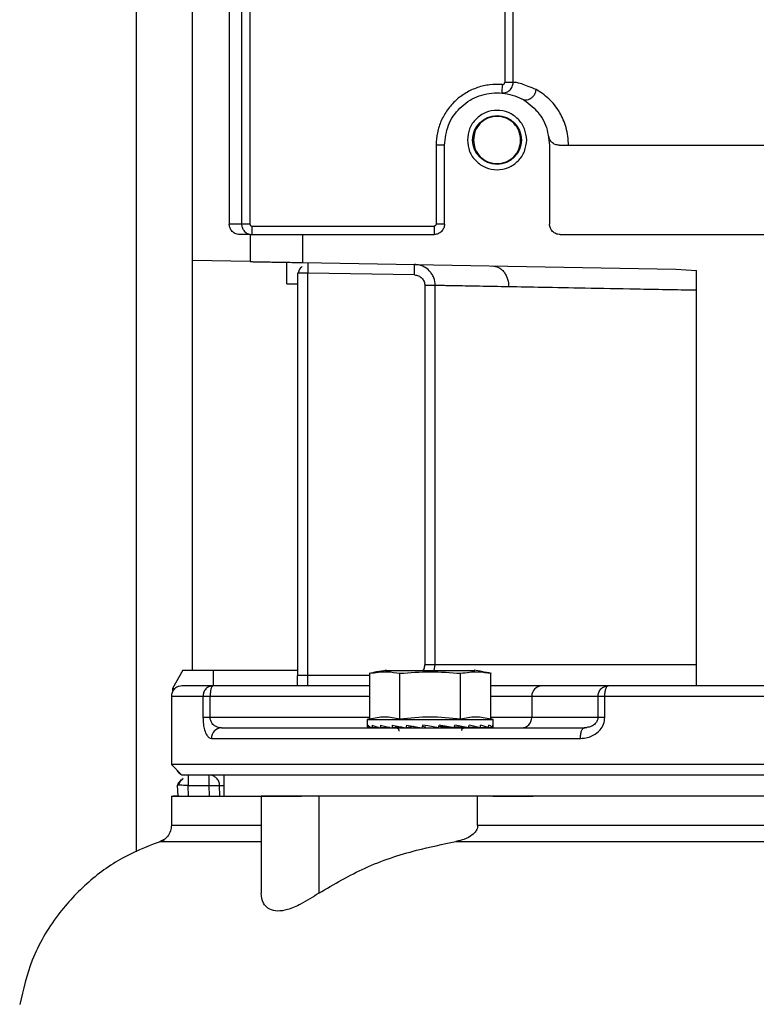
# Model space of a CAD drawing. Header units: inches. Extents: x 170 to 312, y 215 to 248.
# Tile 313 of 410: x 249.949 to 250.121, y 243.799 to 244.03. Entities that reach past the tile are written whole.
import ezdxf

# ---------------------------------------------------------------- set-up
doc = ezdxf.new("R2010")
doc.units = ezdxf.units.IN
doc.header["$LTSCALE"] = 0.25
doc.header["$MEASUREMENT"] = 0
doc.layers.add('ANNOTATIONS', color=1, linetype='Continuous')
doc.layers.add('STANDARD MOTOR LH', color=7, linetype='Continuous')
doc.styles.add('ARIAL', font='arial.ttf', dxfattribs={"height": 0.09375})
doc.dimstyles.new('STANDARD$0', dxfattribs={"dimtxt": 0.09375, "dimasz": 0.09375, "dimexe": 0.03125, "dimexo": 0.046875, "dimgap": 0.09, "dimtad": 0, "dimtih": 1, "dimtoh": 1, "dimdec": 4, "dimzin": 0, "dimdsep": 46, "dimtxsty": 'ARIAL', "dimcen": 0.09, "dimadec": 0, "dimazin": 0, "dimtfac": 1, "dimtdec": 4, "dimtofl": 0, "dimtmove": 0, "dimatfit": 1, "dimfxl": 1, "dimtolj": 1, "dimtzin": 0, "dimarcsym": 0})

# ---------------------------------------------------------------- blocks, each defined once
blk = doc.blocks.new('*D98')
at = {"layer": 'ANNOTATIONS', "color": 0, "lineweight": -2, "transparency": 16777216}
for p, q in [((249.7210972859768, 244.6669539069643), (249.7210972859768, 245.2745744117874)), ((250.9217846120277, 243.2737009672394), (250.9217846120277, 245.2745744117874)), ((249.8148472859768, 245.2433244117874), (250.1403448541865, 245.2433244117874)), ((250.8280346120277, 245.2433244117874), (250.5025370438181, 245.2433244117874))]:
    blk.add_line(p, q, dxfattribs=at)
at = {"layer": 'ANNOTATIONS', "color": 0, "transparency": 16777216}
for points in [[(249.8148472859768, 245.2589494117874), (249.8148472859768, 245.2276994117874), (249.7210972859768, 245.2433244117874)], [(250.8280346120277, 245.2589494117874), (250.8280346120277, 245.2276994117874), (250.9217846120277, 245.2433244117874)]]:
    blk.add_solid(points, dxfattribs=at)
at = {"layer": 'defpoints', "color": 0, "transparency": 16777216}
for p in [(249.7210972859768, 245.2433244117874), (249.7210972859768, 244.6200789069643), (250.9217846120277, 243.2268259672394)]:
    blk.add_point(p, dxfattribs=at)
at = {"layer": 'ANNOTATIONS', "color": 0, "transparency": 16777216, "insert": (250.3214409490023, 245.2433244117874), "char_height": 0.09375, "attachment_point": 5, "style": 'ARIAL'}
blk.add_mtext('\\A1;20"', dxfattribs=at)
blk = doc.blocks.new('*D99')
at = {"layer": 'ANNOTATIONS', "color": 0, "lineweight": -2, "transparency": 16777216}
for p, q in [((249.8592845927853, 244.2716909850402), (249.8592845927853, 244.8408606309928)), ((250.9217846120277, 243.2737009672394), (250.9217846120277, 244.8408606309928)), ((249.9530345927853, 244.8096106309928), (250.1054246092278, 244.8096106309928)), ((250.8280346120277, 244.8096106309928), (250.6756445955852, 244.8096106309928))]:
    blk.add_line(p, q, dxfattribs=at)
at = {"layer": 'ANNOTATIONS', "color": 0, "transparency": 16777216}
for points in [[(249.9530345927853, 244.8252356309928), (249.9530345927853, 244.7939856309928), (249.8592845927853, 244.8096106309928)], [(250.8280346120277, 244.8252356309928), (250.8280346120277, 244.7939856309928), (250.9217846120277, 244.8096106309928)]]:
    blk.add_solid(points, dxfattribs=at)
at = {"layer": 'defpoints', "color": 0, "transparency": 16777216}
for p in [(250.9217846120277, 244.8096106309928), (249.8592845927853, 244.2248159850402), (250.9217846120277, 243.2268259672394)]:
    blk.add_point(p, dxfattribs=at)
at = {"layer": 'ANNOTATIONS', "color": 0, "transparency": 16777216, "insert": (250.3905346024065, 244.8096106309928), "char_height": 0.09375, "attachment_point": 5, "style": 'ARIAL'}
blk.add_mtext('\\A1;17 3/8"', dxfattribs=at)

msp = doc.modelspace()

# ---------------------------------------------------------------- linework, layer by layer
at = {"layer": 'STANDARD MOTOR LH'}
for p, q in [((249.9891999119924, 243.8772939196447), (249.9891999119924, 244.2898859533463)), ((249.9760970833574, 243.8346789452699), (249.9760970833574, 244.1330764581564)), ((249.9978121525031, 244.0944578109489), (249.9978121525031, 243.9818707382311)), ((250.0623483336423, 244.0416496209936), (250.0623541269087, 244.0150311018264)), ((250.0643206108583, 244.0150311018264), (250.0643206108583, 244.0421770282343)), ((250.0007102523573, 244.0341386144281), (250.0007102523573, 243.9818707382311)), ((250.0026776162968, 244.0341386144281), (250.0026776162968, 243.9818707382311)), ((250.0643206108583, 244.0150311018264), (250.0623541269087, 244.0150311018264)), ((250.0482550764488, 244.0003252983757), (250.0462865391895, 244.0003252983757)), ((250.0462865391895, 244.0003252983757), (250.0462865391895, 243.9818707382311)), ((250.0482550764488, 243.9818707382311), (250.0482550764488, 244.0003252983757)), ((250.072861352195, 244.0003252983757), (250.072861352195, 243.9818707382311)), ((250.0026776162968, 243.9818707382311), (249.9978121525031, 243.9818707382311)), ((250.0031700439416, 243.9794096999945), (250.0031700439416, 243.9813785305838)), ((250.0031700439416, 243.9813785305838), (250.0457944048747, 243.9813785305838)), ((250.0457944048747, 243.9813785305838), (250.0457944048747, 243.9794096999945)), ((250.0482550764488, 243.9818707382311), (250.0462865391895, 243.9818707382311)), ((250.0027334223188, 243.9794096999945), (250.0002742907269, 243.9794096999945)), ((250.0027334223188, 243.9794096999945), (250.0027334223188, 243.9730526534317)), ((250.0150365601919, 243.9728379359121), (250.0150365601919, 243.9794096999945)), ((250.0150365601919, 243.9794096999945), (250.0457944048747, 243.9794096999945)), ((250.0753219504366, 243.9794096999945), (250.1885109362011, 243.9794096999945)), ((250.0027334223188, 243.9730526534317), (249.9891999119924, 243.9732884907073)), ((250.0150365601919, 243.9728379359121), (250.1024747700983, 243.9713114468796)), ((250.1024747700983, 243.9713114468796), (250.1073101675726, 243.9710081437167)), ((250.1073101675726, 243.8738291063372), (250.1073101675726, 243.9710081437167)), ((250.0139918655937, 243.9703551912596), (250.0138062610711, 243.9703551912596)), ((250.0138062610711, 243.9703551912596), (250.0138062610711, 243.8760631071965)), ((250.0162668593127, 243.8736026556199), (250.0162668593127, 243.9703551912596)), ((250.0412158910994, 243.9699198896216), (250.0162668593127, 243.9703551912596)), ((250.011345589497, 243.9678513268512), (250.0138062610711, 243.9678085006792)), ((250.0460939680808, 243.967459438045), (250.0436418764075, 243.967459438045)), ((250.0436418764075, 243.967459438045), (250.0436418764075, 243.8785241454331)), ((250.0460939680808, 243.8785241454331), (250.0460939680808, 243.967459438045)), ((249.986985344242, 243.8772939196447), (249.9845039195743, 243.8729954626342)), ((249.986985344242, 243.8772939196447), (250.0138062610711, 243.8772939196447)), ((249.9941211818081, 243.8736026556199), (249.9941211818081, 243.8772939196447)), ((250.0307144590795, 243.8765512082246), (250.0307144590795, 243.8658781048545)), ((250.0344632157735, 243.8772334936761), (250.0553785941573, 243.8772334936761)), ((250.0378176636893, 243.8658781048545), (250.0378176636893, 243.8765512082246)), ((250.1073101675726, 243.8785241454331), (250.0436418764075, 243.8785241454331)), ((250.0458452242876, 243.8772334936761), (250.0460939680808, 243.8785241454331)), ((250.0520241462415, 243.8658781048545), (250.0520241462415, 243.8765512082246)), ((250.0591273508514, 243.8658781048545), (250.0591273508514, 243.8765512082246)), ((250.0307144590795, 243.8760631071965), (250.0138062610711, 243.8760631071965)), ((249.9845039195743, 243.8729954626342), (249.9845474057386, 243.8721665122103)), ((249.9845039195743, 243.8729954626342), (249.9850765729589, 243.8729954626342)), ((250.0307144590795, 243.8736026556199), (249.993997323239, 243.8736026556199)), ((250.0865875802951, 243.8736026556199), (250.0710655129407, 243.8736026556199)), ((249.9842786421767, 243.8711422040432), (249.9842786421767, 243.8551480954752)), ((249.9916597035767, 243.8711422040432), (249.9842786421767, 243.8711422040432)), ((249.9916597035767, 243.8711422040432), (249.9916597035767, 243.86622071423)), ((249.9933604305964, 243.86622071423), (249.9933604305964, 243.8711422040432)), ((250.0307144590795, 243.8711422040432), (249.9933604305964, 243.8711422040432)), ((250.0842108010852, 243.8711422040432), (250.0591273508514, 243.8711422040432)), ((250.0686887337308, 243.8711422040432), (250.0686887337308, 243.86622071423)), ((250.0842108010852, 243.8711422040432), (250.0842108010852, 243.86622071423)), ((250.1780136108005, 243.8711422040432), (250.0858192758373, 243.8711422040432)), ((250.0858192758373, 243.86622071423), (250.0858192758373, 243.8711422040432)), ((250.0307144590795, 243.86622071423), (249.9916597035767, 243.86622071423)), ((250.0307144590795, 243.8658781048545), (250.0301571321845, 243.8657285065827)), ((250.0301571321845, 243.8657285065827), (250.0301571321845, 243.8641063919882)), ((250.0301571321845, 243.8657285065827), (250.0596846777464, 243.8657285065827)), ((250.0858192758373, 243.86622071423), (250.0591273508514, 243.86622071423)), ((250.0596846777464, 243.8657285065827), (250.0591273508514, 243.8658781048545)), ((250.0596846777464, 243.8641063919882), (250.0596846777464, 243.8657285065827)), ((249.9959748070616, 243.8637602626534), (249.9955088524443, 243.8638353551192)), ((250.0311793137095, 243.8638148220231), (250.0302784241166, 243.8637743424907)), ((250.0311826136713, 243.8638130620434), (250.0302884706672, 243.8637743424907)), ((250.032904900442, 243.8638564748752), (250.0312662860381, 243.8637743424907)), ((250.0329315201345, 243.8638482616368), (250.031295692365, 243.8637743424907)), ((250.0353220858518, 243.8639051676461), (250.0331846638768, 243.8637743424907)), ((250.0354098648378, 243.8638846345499), (250.033231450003, 243.8637743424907)), ((250.0382085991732, 243.8639720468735), (250.0359028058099, 243.8637743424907)), ((250.0369238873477, 243.8638341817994), (250.0359638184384, 243.8637743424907)), ((250.0410193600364, 243.8640641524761), (250.0392355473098, 243.8637743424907)), ((250.041031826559, 243.8641187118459), (250.0410193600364, 243.8640641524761)), ((250.0410193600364, 243.8640641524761), (250.0418341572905, 243.8639210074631)), ((250.0431099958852, 243.8644243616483), (250.0429557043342, 243.8637743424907)), ((250.0438681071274, 243.8639210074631), (250.0430245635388, 243.8640641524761)), ((250.0480076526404, 243.8639210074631), (250.0468927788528, 243.8641239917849)), ((250.0505352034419, 243.8637743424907), (250.0472771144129, 243.8640641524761)), ((250.0472771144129, 243.8640641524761), (250.0480076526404, 243.8639210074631)), ((250.0538779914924, 243.8637743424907), (250.0505808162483, 243.8639802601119)), ((250.0513201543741, 243.8639210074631), (250.0512508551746, 243.8639386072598)), ((250.0512735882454, 243.8639368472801), (250.0513201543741, 243.8639210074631)), ((250.0539390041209, 243.8637743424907), (250.0538789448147, 243.8637796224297)), ((250.0566103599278, 243.8637743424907), (250.0539040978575, 243.8639116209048)), ((250.056657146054, 243.8637743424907), (250.0566107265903, 243.8637772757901)), ((250.0585461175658, 243.8637743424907), (250.0566231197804, 243.8638617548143)), ((250.0585755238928, 243.8637743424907), (250.0585461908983, 243.8637755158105)), ((250.0595533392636, 243.8637743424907), (250.0585501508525, 243.8638183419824)), ((250.0595633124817, 243.8637743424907), (250.0595533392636, 243.8637749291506)), ((250.0806449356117, 243.8635871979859), (250.0809628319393, 243.8637602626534)), ((250.0815799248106, 243.8638054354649), (250.0806458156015, 243.8635883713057)), ((250.0815601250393, 243.8638881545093), (250.0809628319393, 243.8637602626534)), ((249.9936707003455, 243.8612998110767), (250.080099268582, 243.8612998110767)), ((249.9842786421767, 243.8551480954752), (249.9867516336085, 243.8526753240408)), ((250.2795542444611, 243.8551480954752), (249.9842786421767, 243.8551480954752)), ((249.9865372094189, 243.8516293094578), (249.9858763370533, 243.8503456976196)), ((249.9931168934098, 243.850226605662), (249.9931168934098, 243.8526876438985)), ((249.9941558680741, 243.8524694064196), (249.994130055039, 243.8524694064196)), ((249.9941637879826, 243.8524664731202), (249.9941369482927, 243.8524658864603)), ((249.9965812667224, 243.8526882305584), (249.9965811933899, 243.8477667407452)), ((249.9857592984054, 243.8505375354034), (249.9856904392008, 243.8503556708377)), ((249.9858261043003, 243.8477673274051), (249.9856904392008, 243.8503556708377)), ((249.988161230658, 243.850226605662), (249.9931168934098, 243.850226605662)), ((249.9882900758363, 243.8477673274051), (249.988161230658, 243.850226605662)), ((249.9931598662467, 243.8477673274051), (249.9931168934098, 243.850226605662)), ((249.9956208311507, 243.8477673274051), (249.995577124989, 243.8502694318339)), ((249.9842780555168, 243.8477667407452), (249.9842779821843, 243.8408476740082)), ((249.9842780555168, 243.8477667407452), (250.0096477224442, 243.8477667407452)), ((250.0052870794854, 243.8477661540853), (250.0052869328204, 243.8250201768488)), ((250.1428057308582, 243.8477655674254), (250.0052870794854, 243.8477661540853)), ((250.0188205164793, 243.8477661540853), (250.0188203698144, 243.8250195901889)), ((250.0560075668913, 243.8477655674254), (250.0188205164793, 243.8477661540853)), ((250.0560074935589, 243.8408465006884), (250.0560075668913, 243.8477655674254))]:
    msp.add_line(p, q, dxfattribs=at)
at = {"layer": 'STANDARD MOTOR LH', "flags": 128}
for points in [[(250.0618180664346, 244.0145412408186), (250.061784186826, 244.0141587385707), (250.0617515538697, 244.0137909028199), (250.0617215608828, 244.0134518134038), (250.0616951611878, 244.0131543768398), (250.0616736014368, 244.0129109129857), (250.0616575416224, 244.0127296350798), (250.0616476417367, 244.0126181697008), (250.0616442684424, 244.0125800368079)], [(250.0412158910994, 243.9699198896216), (250.0412242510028, 243.9703997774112), (250.0412323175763, 243.9708614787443), (250.0412397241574, 243.9712868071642), (250.0412462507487, 243.9716593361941), (250.0412516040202, 243.9719655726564), (250.0412555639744, 243.9721926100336), (250.0412579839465, 243.9723328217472), (250.0412587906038, 243.9723803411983)], [(250.0468098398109, 243.8637743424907), (250.0455782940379, 243.8639908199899), (250.0443421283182, 243.8642078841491), (250.0431099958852, 243.8644243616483)], [(249.9931168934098, 243.850226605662), (249.9935968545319, 243.8502354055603), (249.9940584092, 243.8502430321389), (249.9944837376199, 243.8502506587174), (249.9948565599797, 243.8502571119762), (249.9951625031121, 243.8502623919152), (249.9953899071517, 243.8502664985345), (249.9955298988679, 243.850268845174), (249.995577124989, 243.8502694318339)], [(249.9860318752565, 243.8477673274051), (249.9847171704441, 243.8477667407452)], [(249.9998134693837, 243.8477667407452), (250.0052870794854, 243.8477661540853)], [(250.0096477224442, 243.8477667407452), (250.0147125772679, 243.8477661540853)], [(250.0595841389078, 243.8477661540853), (250.0690226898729, 243.8477655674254)], [(250.0052870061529, 243.8408470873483), (249.9998134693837, 243.8408476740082), (249.9842779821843, 243.8408476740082)], [(250.2078240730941, 243.8408459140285), (250.1432941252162, 243.8408459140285), (250.1319157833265, 243.8408465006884), (250.0560074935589, 243.8408465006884)], [(249.9815846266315, 243.8371124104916), (249.9902667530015, 243.8371124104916), (249.9944919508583, 243.8371118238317), (250.0052870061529, 243.8371118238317)], [(250.0508935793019, 243.8371112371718), (250.1035637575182, 243.8371112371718), (250.1148389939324, 243.837110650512), (250.2129380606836, 243.837110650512)]]:
    msp.add_lwpolyline(points, dxfattribs=at)
at = {"layer": 'STANDARD MOTOR LH'}
msp.add_circle((250.0605582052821, 244.0015554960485), 0.005720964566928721, dxfattribs=at)
for centre, radius, start, end in [((250.0711078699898, 243.8711835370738), 0.002419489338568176, 91.00310594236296, 180.9788525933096), ((250.0662696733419, 243.8661793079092), 0.002419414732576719, 271.0013398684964, 0.9806186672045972), ((249.9960557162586, 243.8613754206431), 0.002386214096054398, 91.94309649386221, 181.8157776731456), ((249.9874362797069, 243.8546558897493), 0.001968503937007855, 208.2291229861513, 241.7708770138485), ((249.9931168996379, 243.850226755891), 0.002460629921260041, 59.85609823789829, 89.99999999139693)]:
    msp.add_arc(centre, radius, start, end, dxfattribs=at)
for centre, major_axis, ratio, start_param, end_param in [((250.0449209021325, 243.8641062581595), (0.01476377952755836, 0), 0.1757871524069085, 3.141592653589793, 3.269887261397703), ((250.0449209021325, 243.8720581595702), (0.004031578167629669, 0.06222774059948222), 0.2282368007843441, 1.70854987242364, 1.71908691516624), ((250.0449209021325, 243.8641062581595), (0.01476331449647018, -0.0006915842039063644), 0.1694362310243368, 3.288361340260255, 3.539623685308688), ((250.0449209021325, 243.8720581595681), (0.007699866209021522, 0.06221501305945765), 0.2024732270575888, 1.718817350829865, 1.729354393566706), ((250.0449209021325, 243.8641062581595), (0.01476241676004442, -0.001328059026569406), 0.1510418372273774, 3.555810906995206, 3.807073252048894), ((250.0449209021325, 243.8720581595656), (0.01072885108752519, 0.06220995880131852), 0.1630291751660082, 1.721872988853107, 1.732410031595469), ((250.0449209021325, 243.8641062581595), (0.01476201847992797, -0.001863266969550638), 0.1223802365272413, 3.819468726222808, 4.070731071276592), ((250.0449209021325, 243.8720581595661), (0.01295703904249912, 0.06221708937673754), 0.1137473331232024, 1.717448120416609, 1.727985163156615), ((250.0449209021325, 243.8641062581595), (0.01476249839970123, -0.002264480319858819), 0.08588791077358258, 4.078996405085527, 4.330258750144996), ((250.0449209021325, 243.8720581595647), (0.01431068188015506, 0.06222894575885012), 0.05832561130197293, 1.707176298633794, 1.71771334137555), ((250.0449209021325, 243.8641062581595), (0.01476336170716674, -0.002511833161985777), 0.04421959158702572, 4.335145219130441, 4.586407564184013), ((250.0449209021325, 243.8720581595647), (0.01431068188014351, 0.06222894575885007), 0.05832561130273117, 4.592296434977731, 4.602833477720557), ((250.0449209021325, 243.8641062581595), (0.01476336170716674, -0.002511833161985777), 0.04421959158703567, 1.188225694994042, 1.439488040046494), ((250.0449209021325, 243.8720581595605), (0.0129570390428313, 0.06221708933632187), 0.1137473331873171, 4.602568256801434, 4.613105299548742), ((250.0449209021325, 243.8641062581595), (0.01476249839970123, -0.002264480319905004), 0.08588791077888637, 0.9320768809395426, 1.183339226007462), ((250.0449209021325, 243.8720581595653), (0.01072885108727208, 0.0622099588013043), 0.1630291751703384, 4.606993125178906, 4.617530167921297), ((250.0449209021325, 243.8641062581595), (0.01476201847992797, 0.001863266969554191), 0.1223802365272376, 5.354046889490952, 5.40473773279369), ((250.0449209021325, 243.8641062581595), (0.01476201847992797, -0.001863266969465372), 0.1223802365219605, 0.6725492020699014, 0.923811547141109), ((250.0449209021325, 243.8720581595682), (0.007699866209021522, 0.0622150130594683), 0.2024732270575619, 4.603937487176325, 4.614474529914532), ((250.0449209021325, 243.8641062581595), (0.01476241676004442, 0.001328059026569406), 0.1510418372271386, 5.617704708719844, 5.649603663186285), ((250.0449209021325, 243.8641062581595), (0.01476241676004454, -0.001328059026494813), 0.1510418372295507, 0.4088913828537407, 0.6601537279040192), ((250.0449209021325, 243.8720581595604), (0.004031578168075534, 0.06222774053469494), 0.228236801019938, 4.593670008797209, 4.60420705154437), ((250.0449209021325, 243.8641062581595), (0.01476331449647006, -0.0006915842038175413), 0.1694362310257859, 0.1414418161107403, 0.3927041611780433), ((250.0449209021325, 243.8720581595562), (0, 0.06223454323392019), 0.2372280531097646, 4.578884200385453, 4.589421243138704), ((250.0449209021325, 243.8641062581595), (0.01476377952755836, 0), 0.1757871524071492, 6.154890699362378, 6.406153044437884)]:
    msp.add_ellipse(centre, major_axis=major_axis, ratio=ratio, start_param=start_param, end_param=end_param, dxfattribs=at)
for points, knots in [([(250.0616442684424, 244.0125800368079), (250.0618555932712, 244.0125772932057), (250.0622510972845, 244.0125721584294), (250.0629081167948, 244.0127687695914), (250.0634622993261, 244.0131201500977), (250.063882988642, 244.0135980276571), (250.0641351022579, 244.0140509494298), (250.0642916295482, 244.0145349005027), (250.0643110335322, 244.0148671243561), (250.0643206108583, 244.0150311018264)], [0, 0, 0, 0, 0.1549444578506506, 0.2899855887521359, 0.4996443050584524, 0.6291031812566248, 0.755593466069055, 0.8793669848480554, 1, 1, 1, 1]), ([(250.0618180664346, 244.0145412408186), (250.0618530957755, 244.0145400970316), (250.0619215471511, 244.0145378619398), (250.0620216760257, 244.0145606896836), (250.0621136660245, 244.0146041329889), (250.0621963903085, 244.0146653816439), (250.0622652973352, 244.0147415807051), (250.0623166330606, 244.0148292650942), (250.0623479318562, 244.014927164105), (250.0623520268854, 244.0149958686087), (250.0623541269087, 244.0150311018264)], [0, 0, 0, 0, 0.1283524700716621, 0.2508155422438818, 0.3730441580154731, 0.4998643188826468, 0.626544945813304, 0.7478859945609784, 0.8707102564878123, 1, 1, 1, 1]), ([(250.0697211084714, 244.0133767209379), (250.068465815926, 244.0138906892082), (250.0655746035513, 244.0150744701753), (250.064773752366, 244.0150467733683), (250.0643206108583, 244.0150311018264)], [0, 0, 0, 0, 0.4341751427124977, 1, 1, 1, 1]), ([(250.0618180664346, 244.0145412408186), (250.0608300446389, 244.014569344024), (250.058853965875, 244.0146255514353), (250.0559486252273, 244.013932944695), (250.0532445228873, 244.012701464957), (250.0508532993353, 244.0109281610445), (250.0488758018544, 244.0087029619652), (250.0474100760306, 244.0061181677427), (250.0464644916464, 244.0032851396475), (250.046345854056, 244.0013118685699), (250.0462865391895, 244.0003252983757)], [0, 0, 0, 0, 0.1250006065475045, 0.2500056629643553, 0.3750061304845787, 0.4999981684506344, 0.6250038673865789, 0.7499959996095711, 0.8750062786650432, 1, 1, 1, 1]), ([(250.0482550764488, 244.0003252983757), (250.0484400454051, 244.0019354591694), (250.0488099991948, 244.0051559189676), (250.0516548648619, 244.0092513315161), (250.0557216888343, 244.0119878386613), (250.0605582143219, 244.0129482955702), (250.0653947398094, 244.0119878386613), (250.0694615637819, 244.0092513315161), (250.0723064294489, 244.0051559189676), (250.0726763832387, 244.0019354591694), (250.072861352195, 244.0003252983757)], [0, 0, 0, 0, 0.1249942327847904, 0.2499991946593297, 0.3749993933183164, 0.5, 0.6250006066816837, 0.7500008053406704, 0.8750057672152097, 1, 1, 1, 1]), ([(250.0663093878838, 244.0112013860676), (250.0664607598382, 244.0111348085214), (250.066778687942, 244.0109949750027), (250.0673324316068, 244.0109441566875), (250.0679282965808, 244.011042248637), (250.0685134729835, 244.0113142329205), (250.0690203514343, 244.0117385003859), (250.0693993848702, 244.0122617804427), (250.0696411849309, 244.0128201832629), (250.0696953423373, 244.013197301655), (250.0697211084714, 244.0133767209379)], [0, 0, 0, 0, 0.1110267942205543, 0.2331907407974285, 0.3641253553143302, 0.4999471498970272, 0.6358814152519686, 0.7667596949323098, 0.8890327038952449, 1, 1, 1, 1]), ([(250.0773077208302, 244.0003252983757), (250.0772795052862, 244.0010305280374), (250.0772224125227, 244.0024575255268), (250.0766187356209, 244.0051927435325), (250.0751390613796, 244.0085294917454), (250.072476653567, 244.0116665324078), (250.0706967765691, 244.012771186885), (250.0697211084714, 244.0133767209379)], [0, 0, 0, 0, 0.09728792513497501, 0.1968573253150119, 0.3990447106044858, 0.6705767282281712, 1, 1, 1, 1]), ([(250.0675094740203, 244.0015555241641), (250.0674050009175, 244.0024652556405), (250.0671960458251, 244.0042847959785), (250.0655884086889, 244.0065984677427), (250.0632909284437, 244.0081449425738), (250.0605582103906, 244.0086878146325), (250.0578254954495, 244.0081449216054), (250.0555279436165, 244.0065985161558), (250.0539203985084, 244.004284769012), (250.0537114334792, 244.0024652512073), (250.0536069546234, 244.0015555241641)], [0, 0, 0, 0, 0.1249905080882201, 0.2499916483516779, 0.3749984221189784, 0.4999995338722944, 0.6250006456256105, 0.7500102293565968, 0.8750094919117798, 1, 1, 1, 1]), ([(250.0660945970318, 244.0015555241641), (250.06601134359, 244.0022800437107), (250.0658448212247, 244.0037292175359), (250.0645647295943, 244.0055721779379), (250.062734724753, 244.0068038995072), (250.0605582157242, 244.0072357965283), (250.0583816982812, 244.0068039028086), (250.0565517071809, 244.0055721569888), (250.0552715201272, 244.0037292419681), (250.0551050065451, 244.0022800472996), (250.0550217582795, 244.0015555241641)], [0, 0, 0, 0, 0.1249854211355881, 0.249994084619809, 0.3749992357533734, 0.499998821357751, 0.6249984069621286, 0.7500035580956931, 0.8750145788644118, 0.9999999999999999, 0.9999999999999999, 0.9999999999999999, 0.9999999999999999]), ([(250.0536069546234, 244.0015555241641), (250.0537114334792, 244.0006457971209), (250.0539203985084, 243.9988262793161), (250.0555279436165, 243.9965125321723), (250.0578254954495, 243.9949661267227), (250.0605582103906, 243.9944232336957), (250.0632909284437, 243.9949661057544), (250.0655884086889, 243.9965125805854), (250.0671960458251, 243.9988262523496), (250.0674050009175, 244.0006457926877), (250.0675094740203, 244.0015555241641)], [0, 0, 0, 0, 0.1249905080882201, 0.2499897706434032, 0.3749993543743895, 0.5000004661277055, 0.6250015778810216, 0.7500083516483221, 0.8750094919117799, 1, 1, 1, 1]), ([(250.0550217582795, 244.0015555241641), (250.0551049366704, 244.0008307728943), (250.0552712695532, 243.9993814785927), (250.0565519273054, 243.9975388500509), (250.0583816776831, 243.9963071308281), (250.0605582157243, 243.995875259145), (250.0627347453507, 243.9963071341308), (250.0645645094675, 243.9975388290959), (250.0658450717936, 243.9993815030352), (250.0660114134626, 244.0008307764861), (250.0660945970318, 244.0015555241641)], [0, 0, 0, 0, 0.1250174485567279, 0.2499989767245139, 0.3750028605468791, 0.5000011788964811, 0.6249994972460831, 0.7500033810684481, 0.8749825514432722, 1, 1, 1, 1]), ([(250.075115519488, 244.0003252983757), (250.074791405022, 244.0003616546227), (250.0741784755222, 244.0004304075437), (250.0734278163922, 244.0009345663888), (250.0729007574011, 244.0015933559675), (250.0727560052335, 244.002128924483), (250.0726893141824, 244.0023756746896)], [0, 0, 0, 0, 0.3121475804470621, 0.5902990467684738, 0.8112402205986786, 0.9999999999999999, 0.9999999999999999, 0.9999999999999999, 0.9999999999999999]), ([(250.075115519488, 244.0003252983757), (250.0791783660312, 244.0003252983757), (250.0873039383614, 244.0003252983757), (250.1014271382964, 244.0003252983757), (250.1164047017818, 244.0003252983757), (250.1319164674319, 244.0003252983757), (250.1474282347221, 244.0003252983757), (250.1624058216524, 244.0003252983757), (250.1765290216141, 244.0003252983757), (250.1846545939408, 244.0003252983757), (250.1887174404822, 244.0003252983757)], [0, 0, 0, 0, 0.1250024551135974, 0.2500011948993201, 0.3749997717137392, 0.4999997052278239, 0.6250002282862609, 0.74999880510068, 0.8749975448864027, 1, 1, 1, 1]), ([(250.0002742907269, 243.9794096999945), (250.0000799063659, 243.9794226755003), (249.9996913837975, 243.9794486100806), (249.9991630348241, 243.979653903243), (249.9987082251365, 243.9799461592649), (249.9982553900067, 243.9804054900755), (249.9978861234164, 243.9810588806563), (249.9978354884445, 243.9816146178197), (249.9978121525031, 243.9818707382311)], [0, 0, 0, 0, 0.1508898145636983, 0.3015885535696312, 0.4351222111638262, 0.5690286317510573, 0.8013799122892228, 1, 1, 1, 1]), ([(250.0007102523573, 243.9818707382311), (250.0007339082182, 243.98161257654), (250.0007850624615, 243.981054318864), (250.0011544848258, 243.9804046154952), (250.0016070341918, 243.9799461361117), (250.0020549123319, 243.9796557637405), (250.0025856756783, 243.9794504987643), (250.0029717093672, 243.979423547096), (250.0031700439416, 243.9794096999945)], [0, 0, 0, 0, 0.2002695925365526, 0.4330698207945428, 0.5624988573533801, 0.7000670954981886, 0.8459018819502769, 1, 1, 1, 1]), ([(250.0026776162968, 243.9818707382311), (250.0026846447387, 243.9818057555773), (250.0026986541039, 243.9816762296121), (250.002813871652, 243.9815150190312), (250.0029751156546, 243.9813991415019), (250.0031046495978, 243.9813854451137), (250.0031700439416, 243.9813785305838)], [0, 0, 0, 0, 0.2509328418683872, 0.5001691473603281, 0.7476637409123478, 1, 1, 1, 1]), ([(250.0482550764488, 243.9818707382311), (250.0482181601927, 243.9815480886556), (250.0481443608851, 243.9809030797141), (250.0475747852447, 243.9800900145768), (250.0467619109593, 243.9795203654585), (250.0461168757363, 243.9794465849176), (250.0457944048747, 243.9794096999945)], [0, 0, 0, 0, 0.2501073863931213, 0.4999898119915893, 0.7500311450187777, 1, 1, 1, 1]), ([(250.0462865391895, 243.9818707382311), (250.0462796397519, 243.981805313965), (250.0462659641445, 243.9816756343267), (250.0461498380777, 243.9815144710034), (250.0459885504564, 243.9813996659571), (250.0458592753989, 243.981385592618), (250.0457944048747, 243.9813785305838)], [0, 0, 0, 0, 0.2525138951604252, 0.5005162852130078, 0.7493579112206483, 1, 1, 1, 1]), ([(250.0753219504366, 243.9794096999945), (250.0749995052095, 243.9794465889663), (250.0743544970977, 243.9795203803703), (250.0735416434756, 243.980090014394), (250.0729720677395, 243.9809030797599), (250.0728982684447, 243.9815480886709), (250.072861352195, 243.9818707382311)], [0, 0, 0, 0, 0.2499548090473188, 0.5000008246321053, 0.7498879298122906, 1, 1, 1, 1]), ([(250.0027334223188, 243.9794096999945), (250.0028259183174, 243.9794096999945), (250.0030109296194, 243.9794096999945), (250.0044330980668, 243.9794096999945), (250.006467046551, 243.9794096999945), (250.0088849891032, 243.9794096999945), (250.0113029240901, 243.9794096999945), (250.0133368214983, 243.9794096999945), (250.0147589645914, 243.9794096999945), (250.0149440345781, 243.9794096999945), (250.0150365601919, 243.9794096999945)], [0, 0, 0, 0, 0.1249838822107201, 0.249993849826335, 0.3749836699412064, 0.5000012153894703, 0.6250187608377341, 0.7500054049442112, 0.8750153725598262, 1, 1, 1, 1]), ([(250.0027334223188, 243.9730526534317), (250.0028176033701, 243.9730508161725), (250.0029458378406, 243.9730480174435), (250.003718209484, 243.9730357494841), (250.004663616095, 243.9730184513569), (250.005933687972, 243.9729968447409), (250.007451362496, 243.972969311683), (250.0088850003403, 243.9729455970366), (250.0103186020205, 243.9729201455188), (250.0118363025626, 243.9728944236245), (250.0131062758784, 243.9728708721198), (250.0140517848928, 243.9728552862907), (250.0148241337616, 243.9728413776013), (250.0149523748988, 243.9728392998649), (250.0150365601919, 243.9728379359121)], [0, 0, 0, 0, 0.1212506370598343, 0.1847032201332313, 0.2498970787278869, 0.3548284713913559, 0.4224387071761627, 0.5000002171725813, 0.5775622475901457, 0.645171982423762, 0.7501007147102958, 0.8152966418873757, 0.87874946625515, 1, 1, 1, 1]), ([(250.011345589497, 243.9678513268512), (250.011345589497, 243.9682464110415), (250.011345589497, 243.9690362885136), (250.011345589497, 243.9701177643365), (250.011345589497, 243.9710520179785), (250.011345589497, 243.9719848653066), (250.011345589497, 243.9727491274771), (250.011345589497, 243.9728540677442), (250.011345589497, 243.9729024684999)], [0, 0, 0, 0, 0.1506429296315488, 0.3011749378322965, 0.434738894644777, 0.5685045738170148, 0.800984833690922, 1, 1, 1, 1]), ([(250.0138062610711, 243.9728590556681), (250.0138365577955, 243.9728585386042), (250.0138996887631, 243.9728574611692), (250.0142998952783, 243.9728505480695), (250.0147901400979, 243.972842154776), (250.0150365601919, 243.9728379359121)], [0, 0, 0, 0, 0.3145596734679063, 0.6554654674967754, 1, 1, 1, 1]), ([(250.0148747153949, 243.9719151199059), (250.0146843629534, 243.9717425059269), (250.0142693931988, 243.971366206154), (250.0140803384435, 243.9707102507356), (250.0139780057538, 243.9703551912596)], [0, 0, 0, 0, 0.4587140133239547, 1, 1, 1, 1]), ([(250.0148835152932, 243.9719098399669), (250.0146898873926, 243.9717311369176), (250.0142716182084, 243.9713451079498), (250.0140806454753, 243.9706766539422), (250.0139780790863, 243.9703176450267)], [0, 0, 0, 0, 0.4629265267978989, 1, 1, 1, 1]), ([(250.0162274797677, 243.9726167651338), (250.0162285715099, 243.972553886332), (250.0162309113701, 243.9724191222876), (250.0162373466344, 243.9720413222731), (250.0162467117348, 243.9715368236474), (250.0162570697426, 243.9709287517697), (250.0162634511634, 243.9705548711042), (250.0162668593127, 243.9703551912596)], [0, 0, 0, 0, 0.1531986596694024, 0.3283407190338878, 0.6099717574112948, 0.7916961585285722, 1, 1, 1, 1]), ([(250.0460939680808, 243.967459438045), (250.0460285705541, 243.9680775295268), (250.0459287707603, 243.96902076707), (250.0453259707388, 243.9701549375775), (250.0445890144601, 243.9710838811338), (250.0435986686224, 243.9718043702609), (250.0424059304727, 243.9722792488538), (250.0416593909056, 243.9723450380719), (250.0412587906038, 243.9723803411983)], [0, 0, 0, 0, 0.2415760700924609, 0.3686567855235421, 0.4995226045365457, 0.7063457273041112, 0.8424222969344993, 1, 1, 1, 1]), ([(250.0594648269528, 243.9720623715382), (250.059953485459, 243.9719888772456), (250.0607046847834, 243.9718758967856), (250.0616011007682, 243.9712558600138), (250.0622148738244, 243.9706195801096), (250.0627068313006, 243.9698350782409), (250.0631793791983, 243.9686977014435), (250.0632524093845, 243.9677546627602), (250.0632998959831, 243.9671414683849)], [0, 0, 0, 0, 0.2399541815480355, 0.368874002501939, 0.5004224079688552, 0.6319126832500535, 0.7606576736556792, 1, 1, 1, 1]), ([(250.0162668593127, 243.9703551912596), (250.0159426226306, 243.9703551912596), (250.0152943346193, 243.9703551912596), (250.0145078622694, 243.9703551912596), (250.0140569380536, 243.9703551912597), (250.0139924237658, 243.9703551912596), (250.0139918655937, 243.9703551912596)], [0, 0, 0, 0, 0.3323681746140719, 0.664546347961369, 0.9970976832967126, 1, 1, 1, 1]), ([(250.0412158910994, 243.9699198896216), (250.0415348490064, 243.9698781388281), (250.0421725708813, 243.9697946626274), (250.0429730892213, 243.9692245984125), (250.0435326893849, 243.968416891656), (250.0436054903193, 243.9677785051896), (250.0436418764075, 243.967459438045)], [0, 0, 0, 0, 0.2502249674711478, 0.5002977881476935, 0.7502475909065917, 0.9999999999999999, 0.9999999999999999, 0.9999999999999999, 0.9999999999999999]), ([(250.0632998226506, 243.9671414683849), (250.060917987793, 243.9671853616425), (250.0561964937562, 243.9672723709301), (250.0511406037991, 243.967365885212), (250.0475559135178, 243.9674320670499), (250.0465782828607, 243.9674503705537), (250.0460939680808, 243.967459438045)], [0, 0, 0, 0, 0.2568074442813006, 0.5090675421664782, 0.7567937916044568, 1, 1, 1, 1]), ([(250.1073101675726, 243.9663295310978), (250.1025346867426, 243.9664175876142), (250.0933109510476, 243.9665876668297), (250.0812731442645, 243.9668074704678), (250.0711898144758, 243.9669958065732), (250.0658562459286, 243.9670942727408), (250.0632998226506, 243.9671414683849)], [0, 0, 0, 0, 0.2786471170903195, 0.5382007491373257, 0.7786558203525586, 1, 1, 1, 1]), ([(250.0346091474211, 243.8772557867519), (250.0338521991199, 243.8771347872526), (250.0325004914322, 243.8769187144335), (250.0311598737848, 243.8766423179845), (250.0305699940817, 243.8765207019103)], [0, 0, 0, 0, 0.5599940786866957, 1, 1, 1, 1]), ([(250.0307144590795, 243.8765512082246), (250.0320848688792, 243.8767559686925), (250.0344539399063, 243.877109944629), (250.0368201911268, 243.8767168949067), (250.0378176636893, 243.8765512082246)], [0, 0, 0, 0, 0.578458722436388, 1, 1, 1, 1]), ([(250.0378176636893, 243.8765512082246), (250.0401853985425, 243.8767377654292), (250.0449208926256, 243.8771108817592), (250.0496563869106, 243.8767377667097), (250.0520241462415, 243.8765512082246)], [0, 0, 0, 0, 0.4999974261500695, 0.9999999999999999, 0.9999999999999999, 0.9999999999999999, 0.9999999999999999]), ([(250.0432201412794, 243.8772334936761), (250.0433056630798, 243.8773462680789), (250.0435873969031, 243.8777177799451), (250.0436195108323, 243.8781931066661), (250.0436418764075, 243.8785241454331)], [0, 0, 0, 0, 0.3035553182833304, 1, 1, 1, 1]), ([(250.0520241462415, 243.8765512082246), (250.0533946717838, 243.8767559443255), (250.0557642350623, 243.8771099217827), (250.0581299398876, 243.8767169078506), (250.0591273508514, 243.8765512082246)], [0, 0, 0, 0, 0.5783873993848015, 0.9999999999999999, 0.9999999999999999, 0.9999999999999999, 0.9999999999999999]), ([(250.0592718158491, 243.8765207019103), (250.0585207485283, 243.8766740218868), (250.0571795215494, 243.8769478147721), (250.0558274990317, 243.8771616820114), (250.0552325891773, 243.8772557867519)], [0, 0, 0, 0, 0.5599852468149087, 1, 1, 1, 1]), ([(250.0138062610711, 243.8736026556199), (250.0138062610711, 243.8739910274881), (250.0138062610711, 243.8747677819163), (250.0138062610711, 243.875631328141), (250.0138062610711, 243.8760631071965)], [0, 0, 0, 0, 0.4999931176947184, 1, 1, 1, 1]), ([(249.9867393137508, 243.8736026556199), (249.9865015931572, 243.8735825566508), (249.9860076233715, 243.8735407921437), (249.9853141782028, 243.8731961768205), (249.9847161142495, 243.8726245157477), (249.9843158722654, 243.871853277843), (249.9842937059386, 243.871272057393), (249.9842831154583, 243.870994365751)], [0, 0, 0, 0, 0.1779628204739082, 0.369796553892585, 0.5671314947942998, 0.7931869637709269, 1, 1, 1, 1]), ([(249.993997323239, 243.8736026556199), (249.9925529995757, 243.8736026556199), (249.9896634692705, 243.8736026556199), (249.98722607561, 243.8736026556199), (249.9869015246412, 243.8736026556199), (249.9867393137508, 243.8736026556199)], [0, 0, 0, 0, 0.3332859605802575, 0.6667756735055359, 1, 1, 1, 1]), ([(249.993997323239, 243.8736026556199), (249.9937032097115, 243.873570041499), (249.9932507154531, 243.8735198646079), (249.9927068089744, 243.8732120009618), (249.9923319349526, 243.8728952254), (249.9920305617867, 243.872500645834), (249.9917388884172, 243.8719280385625), (249.9916909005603, 243.8714518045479), (249.9916597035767, 243.8711422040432)], [0, 0, 0, 0, 0.2394507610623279, 0.3683954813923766, 0.4999835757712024, 0.6316583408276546, 0.7605404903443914, 1, 1, 1, 1]), ([(249.993997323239, 243.8736026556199), (249.9939138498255, 243.8735657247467), (249.993746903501, 243.8734918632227), (249.9935364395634, 243.8729229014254), (249.9933891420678, 243.8721094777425), (249.9933700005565, 243.8714646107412), (249.9933604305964, 243.8711422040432)], [0, 0, 0, 0, 0.2499709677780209, 0.4999404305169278, 0.7499909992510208, 0.9999999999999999, 0.9999999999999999, 0.9999999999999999, 0.9999999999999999]), ([(250.0710655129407, 243.8736026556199), (250.0702757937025, 243.8736026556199), (250.0686963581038, 243.8736026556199), (250.0644936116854, 243.8736026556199), (250.0608382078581, 243.8736026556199), (250.0591273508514, 243.8736026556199)], [0, 0, 0, 0, 0.3472443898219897, 0.6944875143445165, 1, 1, 1, 1]), ([(250.0842108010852, 243.8711422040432), (250.0842465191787, 243.8714645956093), (250.0843179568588, 243.8721093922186), (250.0848677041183, 243.8729231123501), (250.0856530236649, 243.8734917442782), (250.0862761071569, 243.8735656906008), (250.0865875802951, 243.8736026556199)], [0, 0, 0, 0, 0.2500015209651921, 0.5000134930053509, 0.750061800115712, 1, 1, 1, 1]), ([(250.0858192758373, 243.8711422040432), (250.0858295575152, 243.8714518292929), (250.0858453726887, 243.871928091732), (250.0859410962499, 243.8725003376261), (250.086040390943, 243.8728956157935), (250.0861634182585, 243.8732119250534), (250.0863421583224, 243.8735197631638), (250.0864909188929, 243.8735700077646), (250.0865875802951, 243.8736026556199)], [0, 0, 0, 0, 0.2395020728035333, 0.3683996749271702, 0.4999514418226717, 0.6316247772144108, 0.7606377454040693, 0.9999999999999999, 0.9999999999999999, 0.9999999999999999, 0.9999999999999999]), ([(250.1772453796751, 243.8736026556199), (250.172331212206, 243.8736026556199), (250.1624997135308, 243.8736026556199), (250.1472769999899, 243.8736026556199), (250.1319160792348, 243.8736026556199), (250.1165553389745, 243.8736026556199), (250.1013326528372, 243.8736026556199), (250.0915015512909, 243.8736026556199), (250.0865875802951, 243.8736026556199)], [0, 0, 0, 0, 0.1666354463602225, 0.3333781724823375, 0.5000002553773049, 0.6666342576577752, 0.833370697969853, 0.9999999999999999, 0.9999999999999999, 0.9999999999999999, 0.9999999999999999]), ([(249.9933604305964, 243.8711422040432), (249.9931677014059, 243.8711422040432), (249.9927822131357, 243.8711422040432), (249.9922913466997, 243.8711422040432), (249.9918915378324, 243.8711422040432), (249.9917369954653, 243.8711422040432), (249.9916597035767, 243.8711422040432)], [0, 0, 0, 0, 0.2499684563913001, 0.4999756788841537, 0.7499208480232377, 1, 1, 1, 1]), ([(250.0858192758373, 243.8711422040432), (250.0856305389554, 243.8711422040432), (250.0852529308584, 243.8711422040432), (250.0847838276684, 243.8711422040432), (250.084411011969, 243.8711422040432), (250.0842775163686, 243.8711422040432), (250.0842108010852, 243.8711422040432)], [0, 0, 0, 0, 0.2499221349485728, 0.5000221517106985, 0.750132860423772, 1, 1, 1, 1]), ([(249.9916597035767, 243.86622071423), (249.9916802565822, 243.865672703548), (249.991720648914, 243.8645957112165), (249.9920451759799, 243.8630856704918), (249.9925039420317, 243.8620534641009), (249.9930752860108, 243.8614150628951), (249.9934597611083, 243.861340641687), (249.9936707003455, 243.8612998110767)], [0, 0, 0, 0, 0.1895639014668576, 0.3725454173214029, 0.6161414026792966, 0.7893990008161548, 1, 1, 1, 1]), ([(249.9959748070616, 243.8637602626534), (249.9954927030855, 243.8638206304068), (249.9947296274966, 243.8639161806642), (249.9938875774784, 243.8646220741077), (249.9935171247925, 243.8652904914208), (249.9933796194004, 243.8658268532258), (249.9933667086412, 243.8660918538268), (249.9933604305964, 243.86622071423)], [0, 0, 0, 0, 0.4261985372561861, 0.6745882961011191, 0.8496896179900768, 0.9269093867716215, 1, 1, 1, 1]), ([(250.0307144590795, 243.8658781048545), (250.0318868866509, 243.8661314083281), (250.0342542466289, 243.8666428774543), (250.0366223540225, 243.8661346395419), (250.0378176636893, 243.8658781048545)], [0, 0, 0, 0, 0.4952468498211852, 1, 1, 1, 1]), ([(250.0378176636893, 243.8658781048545), (250.040162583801, 243.8661313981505), (250.0448977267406, 243.8666428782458), (250.0496335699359, 243.8661346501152), (250.0520241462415, 243.8658781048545)], [0, 0, 0, 0, 0.4952163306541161, 1, 1, 1, 1]), ([(250.0520241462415, 243.8658781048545), (250.0531966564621, 243.8661313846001), (250.0555645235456, 243.8666428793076), (250.0579321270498, 243.8661346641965), (250.0591273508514, 243.8658781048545)], [0, 0, 0, 0, 0.4951756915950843, 1, 1, 1, 1]), ([(250.080099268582, 243.8612998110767), (250.0806683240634, 243.8613406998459), (250.0817058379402, 243.8614152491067), (250.0833168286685, 243.862053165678), (250.0846565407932, 243.8630857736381), (250.0856330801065, 243.8645957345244), (250.0857564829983, 243.8656727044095), (250.0858192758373, 243.86622071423)], [0, 0, 0, 0, 0.2105566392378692, 0.3838912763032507, 0.6274571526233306, 0.810433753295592, 1, 1, 1, 1]), ([(250.0842108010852, 243.86622071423), (250.0842029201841, 243.8660918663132), (250.0841867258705, 243.8658270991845), (250.0840090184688, 243.865290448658), (250.0835299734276, 243.8646257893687), (250.0826543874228, 243.8640191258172), (250.0819382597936, 243.8639334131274), (250.0815601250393, 243.8638881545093)], [0, 0, 0, 0, 0.08583176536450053, 0.1763740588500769, 0.3821177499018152, 0.6737414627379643, 1, 1, 1, 1]), ([(249.9959748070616, 243.8637602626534), (249.9979360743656, 243.8637602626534), (250.0018586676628, 243.8637602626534), (250.0096356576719, 243.8637602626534), (250.0186927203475, 243.8637602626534), (250.0290675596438, 243.8637602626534), (250.0406015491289, 243.8637602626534), (250.0531867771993, 243.8637602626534), (250.0666259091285, 243.8637602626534), (250.0761838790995, 243.8637602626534), (250.0809628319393, 243.8637602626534)], [0, 0, 0, 0, 0.1249961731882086, 0.2499960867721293, 0.3749943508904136, 0.4999959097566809, 0.6249977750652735, 0.750001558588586, 0.8750016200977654, 1, 1, 1, 1]), ([(250.0369238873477, 243.8637602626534), (250.0369723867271, 243.8637569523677), (250.0370760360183, 243.8637498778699), (250.0372275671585, 243.8636886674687), (250.0373645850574, 243.8635859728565), (250.0374677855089, 243.863448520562), (250.0375272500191, 243.8632946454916), (250.0375463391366, 243.863141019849), (250.0375294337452, 243.863044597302), (250.0375214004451, 243.8629987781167)], [0, 0, 0, 0, 0.1306837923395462, 0.2792877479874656, 0.4336551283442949, 0.5882464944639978, 0.7367274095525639, 0.8748950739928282, 0.9999999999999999, 0.9999999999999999, 0.9999999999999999, 0.9999999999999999]), ([(250.0523030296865, 243.8631378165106), (250.0523060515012, 243.863188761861), (250.0523123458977, 243.8632948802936), (250.0523747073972, 243.8634485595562), (250.0524770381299, 243.8635859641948), (250.0526142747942, 243.8636886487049), (250.052765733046, 243.863749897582), (250.0528693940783, 243.8637569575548), (250.0529179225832, 243.8637602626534)], [0, 0, 0, 0, 0.1568984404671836, 0.3268171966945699, 0.5037286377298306, 0.6803837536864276, 0.8503729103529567, 1, 1, 1, 1]), ([(250.080099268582, 243.8612998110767), (250.0801107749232, 243.8616092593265), (250.0801284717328, 243.8620851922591), (250.0802361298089, 243.8626587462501), (250.0803479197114, 243.8630505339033), (250.0804854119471, 243.8633758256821), (250.0805921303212, 243.8635172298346), (250.0806449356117, 243.8635871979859)], [0, 0, 0, 0, 0.314901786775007, 0.4843204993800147, 0.6573040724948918, 0.8304307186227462, 1, 1, 1, 1]), ([(249.9861635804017, 243.8531751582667), (249.9861359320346, 243.8531922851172), (249.9858982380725, 243.8533395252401), (249.9857071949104, 243.8535950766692), (249.9856467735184, 243.8538390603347), (249.9856458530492, 243.853842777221)], [0, 0, 0, 0, 0.114750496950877, 0.9865139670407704, 0.9999999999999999, 0.9999999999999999, 0.9999999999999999, 0.9999999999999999]), ([(249.9869811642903, 243.8519871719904), (249.9869070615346, 243.8518585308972), (249.9866054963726, 243.8513350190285), (249.9858503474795, 243.8508444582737), (249.9857703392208, 243.8505747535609), (249.9857592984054, 243.8505375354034)], [0, 0, 0, 0, 0.2192525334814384, 0.8922600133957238, 1, 1, 1, 1]), ([(250.1319164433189, 243.8526876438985), (250.1255819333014, 243.8526876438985), (250.1129129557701, 243.8526876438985), (250.0942341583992, 243.8526876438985), (250.0762009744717, 243.8526876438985), (250.0591201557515, 243.8526876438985), (250.0432852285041, 243.8526876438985), (250.0289676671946, 243.8526876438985), (250.0164096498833, 243.8526876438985), (250.0058318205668, 243.8526876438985), (249.9973986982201, 243.8526876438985), (249.991314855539, 243.8526876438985), (249.987458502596, 243.8526876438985), (249.9869790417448, 243.8526876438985), (249.9867393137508, 243.8526876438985)], [0, 0, 0, 0, 0.08333352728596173, 0.1666664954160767, 0.2500005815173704, 0.3333331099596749, 0.416667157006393, 0.5000023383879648, 0.5833339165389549, 0.6666662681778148, 0.7500006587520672, 0.8333341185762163, 0.9166679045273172, 1, 1, 1, 1]), ([(249.988161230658, 243.8525087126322), (249.988161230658, 243.8525058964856), (249.988161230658, 243.8524436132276), (249.988161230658, 243.851985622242), (249.988161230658, 243.851199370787), (249.988161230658, 243.8505508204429), (249.988161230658, 243.850226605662)], [0, 0, 0, 0, 0.01553340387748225, 0.3435442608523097, 0.6718332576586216, 1, 1, 1, 1]), ([(249.995577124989, 243.8502694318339), (249.9955345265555, 243.8505855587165), (249.9954493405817, 243.851217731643), (249.9949225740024, 243.852002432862), (249.9944112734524, 243.8522882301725), (249.9941784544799, 243.8524183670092)], [0, 0, 0, 0, 0.3526639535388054, 0.7052377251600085, 1, 1, 1, 1]), ([(249.988161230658, 243.850226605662), (249.9879609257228, 243.8502368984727), (249.9875860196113, 243.8502561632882), (249.9869772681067, 243.8502870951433), (249.9864672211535, 243.8503151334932), (249.9860868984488, 243.8503344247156), (249.9857761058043, 243.8503504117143), (249.9857243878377, 243.8503535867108), (249.9856904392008, 243.8503556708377)], [0, 0, 0, 0, 0.1553557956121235, 0.2907758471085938, 0.5007585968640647, 0.6311875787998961, 0.7579046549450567, 1, 1, 1, 1]), ([(249.995577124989, 243.8502694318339), (249.9956250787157, 243.8502721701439), (249.995702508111, 243.850276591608), (249.9963394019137, 243.8502794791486), (249.9965818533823, 243.8502805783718)], [0, 0, 0, 0, 0.6193219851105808, 1, 1, 1, 1]), ([(249.9842752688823, 243.8409955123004), (249.984243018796, 243.8405186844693), (249.9841766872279, 243.8395379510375), (249.9834559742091, 243.8383287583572), (249.9825038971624, 243.8374745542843), (249.9817905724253, 243.8372012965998), (249.981443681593, 243.8370684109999)], [0, 0, 0, 0, 0.2731085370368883, 0.5617261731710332, 0.7868668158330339, 1, 1, 1, 1]), ([(250.0560074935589, 243.8408465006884), (250.0559807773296, 243.8406032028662), (250.0559212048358, 243.8400606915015), (250.0553747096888, 243.8391865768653), (250.0541559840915, 243.8381507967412), (250.0525438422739, 243.8374626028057), (250.0513147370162, 243.8372009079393), (250.0508935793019, 243.8371112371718)], [0, 0, 0, 0, 0.1073295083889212, 0.239325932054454, 0.4431562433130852, 0.8091953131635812, 1, 1, 1, 1]), ([(249.9825919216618, 243.8374356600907), (249.9794684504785, 243.8362639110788), (249.973104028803, 243.8338763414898), (249.964629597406, 243.8278447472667), (249.9570812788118, 243.8197310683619), (249.9512972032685, 243.8099481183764), (249.9495787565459, 243.8024401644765), (249.9487763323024, 243.7989343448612)], [0, 0, 0, 0, 0.1852715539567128, 0.3775115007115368, 0.572721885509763, 0.8004835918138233, 1, 1, 1, 1]), ([(250.0188203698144, 243.8250195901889), (250.0223783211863, 243.8271152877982), (250.0296014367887, 243.8313698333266), (250.040598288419, 243.8350055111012), (250.0478244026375, 243.8364834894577), (250.0508935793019, 243.8371112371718)], [0, 0, 0, 0, 0.3583320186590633, 0.7274617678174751, 1, 1, 1, 1]), ([(250.0188203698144, 243.8250195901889), (250.017403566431, 243.8241053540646), (250.0149676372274, 243.8225334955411), (250.0116139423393, 243.8211047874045), (250.0090664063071, 243.8206932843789), (250.0070284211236, 243.8211927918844), (250.0055649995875, 243.8226753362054), (250.0053844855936, 243.8241975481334), (250.0052869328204, 243.8250201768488)], [0, 0, 0, 0, 0.2175781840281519, 0.3740851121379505, 0.5058346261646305, 0.6376892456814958, 0.8042012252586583, 1, 1, 1, 1])]:
    msp.add_open_spline(points, degree=3, knots=knots, dxfattribs=at)

# ---------------------------------------------------------------- dimensions: what is measured, and where the dimension line sits
at = {"layer": 'ANNOTATIONS'}
for base, p1, p2, text, picture, middle in [((249.7210972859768, 245.2433244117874), (250.9217846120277, 243.2268259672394), (249.7210972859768, 244.6200789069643), '20"', '*D98', (250.3214409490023, 245.2433244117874)), ((250.9217846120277, 244.8096106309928), (249.8592845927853, 244.2248159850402), (250.9217846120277, 243.2268259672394), '17 3/8"', '*D99', (250.3905346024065, 244.8096106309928))]:
    dim = msp.add_linear_dim(base=base, p1=p1, p2=p2, text=text, dimstyle='STANDARD$0', dxfattribs=at)
    dim.commit()
    dim.dimension.update_dxf_attribs({"geometry": picture, "text_midpoint": middle, "dimtype": 160})

doc.saveas('drawing.dxf')
